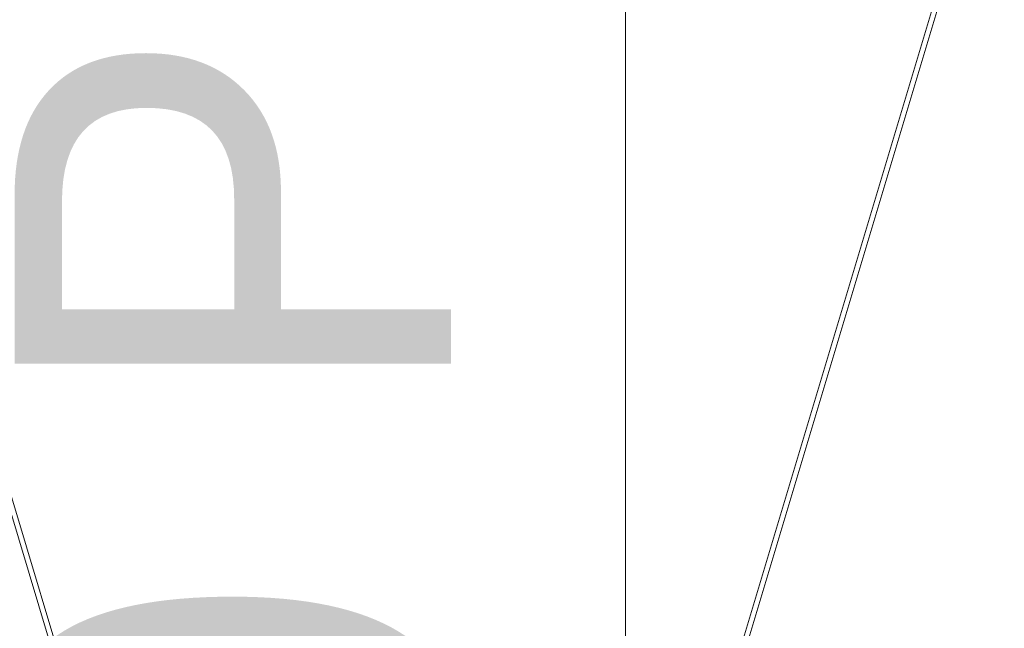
# Model space of a CAD drawing. Header units: millimetres. Extents: x -2233 to 61924, y -68080 to 6847.
# Tile 824 of 1056: x 24633 to 25197, y 2338 to 2686. Entities that reach past the tile are written whole.
import ezdxf

# ---------------------------------------------------------------- set-up
doc = ezdxf.new("R2010")
doc.units = ezdxf.units.MM
doc.layers.add('COTAS_P', color=1, linetype='Continuous', lineweight=0)
doc.layers.add('lateral_briquetadora', color=7, linetype='Continuous', lineweight=0)
doc.dimstyles.new('R19_100', dxfattribs={"dimtxt": 250, "dimasz": 150, "dimexe": 150, "dimexo": 80, "dimgap": 100, "dimtad": 1, "dimtih": 1, "dimtoh": 1, "dimdsep": 46, "dimcen": 0.09, "dimadec": 0, "dimazin": 0, "dimtfac": 1, "dimtdec": 4, "dimtofl": 0, "dimtmove": 0, "dimatfit": 3, "dimfxl": 1, "dimtolj": 1, "dimtzin": 0, "dimarcsym": 0})

# ---------------------------------------------------------------- blocks, each defined once
blk = doc.blocks.new('DIM_R28_6')
at = {"layer": 'COTAS_P'}
for p, q in [((24580.07, 3250), (24980.07, 3250)), ((24980.07, 3250), (24935.07, 3100)), ((24980.07, 0), (24980.07, 3250)), ((24980.07, 3250), (25025.07, 3100)), ((24980.07, 0), (24935.07, 150)), ((24980.07, 0), (25025.07, 150)), ((24580.07, 0), (24980.07, 0))]:
    blk.add_line(p, q, dxfattribs=at)
blk.add_text('3250 P', height=250, rotation=90, dxfattribs=at).set_placement((24880.07, 1625))
blk = doc.blocks.new('DIM_R28_7')
at = {"layer": 'COTAS_P'}
for p, q in [((24250.07, 2141), (24400.07, 2186)), ((26750.07, 2141), (26600.07, 2186)), ((24250.07, 1241), (24250.07, 2141)), ((24250.07, 2141), (26750.07, 2141)), ((24250.07, 2141), (24400.07, 2096)), ((26750.07, 2141), (26600.07, 2096)), ((26750.07, 1241), (26750.07, 2141))]:
    blk.add_line(p, q, dxfattribs=at)
blk.add_text('2500 P', height=250, dxfattribs=at).set_placement((25500.07, 2241))

msp = doc.modelspace()

# ---------------------------------------------------------------- linework, layer by layer
at = {"layer": 'lateral_briquetadora'}
for p, q in [((24500.067, 2830), (24650.067, 2330)), ((24653.067, 2330), (24503.067, 2830)), ((25047.067, 2330), (25197.067, 2830)), ((25050.067, 2330), (25200.067, 2830))]:
    msp.add_line(p, q, dxfattribs=at)

# ---------------------------------------------------------------- dimensions: what is measured, and where the dimension line sits
at = {"layer": 'COTAS_P'}
for p1, p2, distance, picture, middle in [((24580.067, 0), (24580.067, 3250), -400, 'DIM_R28_6', (24980.067, 1625)), ((24250.067, 1241), (26750.067, 1241), 900, 'DIM_R28_7', (25500.067, 2141))]:
    dim = msp.add_aligned_dim(p1=p1, p2=p2, distance=distance, text='<> P', dimstyle='R19_100', dxfattribs=at)
    dim.commit()
    dim.dimension.update_dxf_attribs({"geometry": picture, "text_midpoint": middle})

doc.saveas('drawing.dxf')
